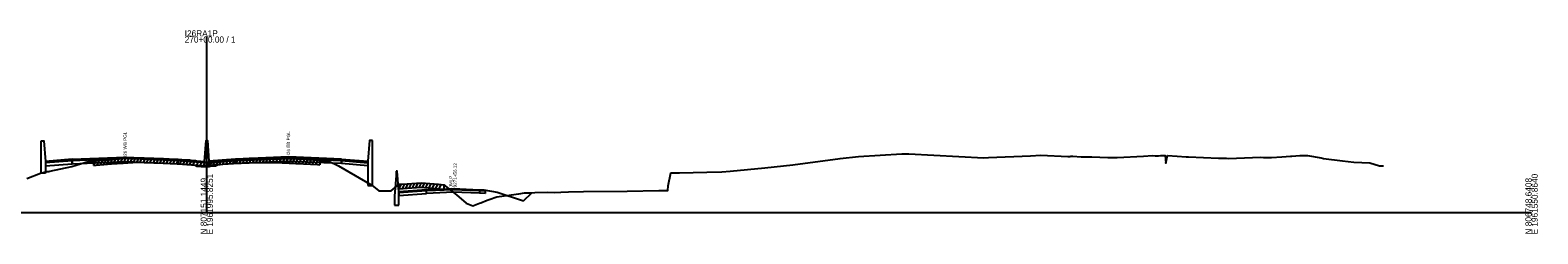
# Model space of a CAD drawing. Extents: x 1017 to 19997, y -1947 to 50737.
# Drawn here: x 10520 to 11203, y 19990 to 20082 of the extents above; entities that cross this region are included whole.
import ezdxf

# ---------------------------------------------------------------- set-up
doc = ezdxf.new("R2010")
doc.units = 0
for name, color, linetype in [('RD_GPK_XS_Cell', 7, 'Continuous'), ('RD_XS_Base', 7, 'Continuous'), ('RD_XS_ExGround', 7, 'Continuous'), ('RD_XS_ExPaveRet', 7, 'Continuous'), ('RD_XS_Greenside', 7, 'Continuous'), ('RD_XS_MedBWall', 7, 'Continuous'), ('RD_XS_Pave', 7, 'Continuous'), ('RD_XS_PaveOvlay', 7, 'Continuous'), ('RD_XS_TieSlope', 7, 'Continuous'), ('RD_XS_TX_Notes', 7, 'Continuous')]:
    doc.layers.add(name, color=color, linetype=linetype)

msp = doc.modelspace()

# ---------------------------------------------------------------- linework, layer by layer
at = {"layer": 'RD_GPK_XS_Cell'}
for p, q in [((10600, 20000), (10600, 20079.63)), ((10000, 20000), (10600, 20000)), ((10600, 20000), (11200, 20000))]:
    msp.add_line(p, q, dxfattribs=at)
at = {"layer": 'RD_XS_Base'}
for points in [[(10539, 20023.38), (10527, 20022.42)], [(10527, 20022.42), (10527, 20021.08)], [(10527, 20021.08), (10539, 20022.04)], [(10539, 20022.04), (10539, 20023.38)], [(10539.05, 20022.04), (10539, 20022.04)], [(10539.05, 20023.38), (10539.05, 20022.04)], [(10539.05, 20022.04), (10563, 20023.01), (10587, 20022.04)], [(10587, 20022.04), (10587, 20023.38)], [(10599, 20022.44), (10587, 20023.38)], [(10587, 20022.04), (10599, 20021.1)], [(10599, 20021.1), (10599, 20022.44)], [(10601, 20021.16), (10601, 20022.5)], [(10613, 20022.1), (10601, 20021.16)], [(10613, 20022.1), (10613, 20023.44)], [(10660.95, 20022.1), (10637, 20023.07), (10613, 20022.1)], [(10660.95, 20022.1), (10660.95, 20023.44)], [(10661, 20022.1), (10660.95, 20022.1)], [(10661, 20023.44), (10661, 20022.1)], [(10661, 20023.44), (10673, 20022.48)], [(10661, 20022.1), (10661, 20023.44)], [(10673, 20021.14), (10661, 20022.1)], [(10673, 20022.48), (10673, 20021.14)], [(10699.51, 20009.97), (10687, 20008.97)], [(10687, 20008.97), (10687, 20007.64)], [(10687, 20007.64), (10699.51, 20008.63)], [(10699.51, 20009.97), (10711.51, 20010.44), (10723.51, 20009.95)], [(10699.51, 20008.63), (10699.51, 20009.97)], [(10723.51, 20008.64), (10711.51, 20009.1), (10699.51, 20008.63)], [(10723.51, 20009.95), (10723.51, 20008.64)], [(10723.51, 20009.95), (10725.51, 20009.87), (10726.01, 20009.85)], [(10726.01, 20008.51), (10723.51, 20008.64)], [(10726.01, 20009.85), (10726.01, 20008.51)]]:
    msp.add_lwpolyline(points, dxfattribs=at)
at = {"layer": 'RD_XS_ExGround'}
msp.add_lwpolyline([(10518.44, 20015.34), (10524.67, 20017.73), (10527.61, 20018.51), (10528.48, 20018.55), (10528.88, 20018.61), (10538.83, 20020.74), (10546.68, 20023.26), (10547.95, 20023.23), (10548.81, 20023.25), (10549.97, 20023.35), (10556.79, 20024), (10562.14, 20024.33), (10568.59, 20024.72), (10571.7, 20024.64), (10580.46, 20024.33), (10589.63, 20023.86), (10592.21, 20023.73), (10592.78, 20023.66), (10594.81, 20023.43), (10595.42, 20022.99), (10597.49, 20022.79), (10598.03, 20022.74), (10599.04, 20022.77), (10600, 20022.81), (10601.01, 20022.85), (10601.59, 20022.9), (10604.07, 20023.14), (10604.29, 20023.3), (10604.57, 20023.32), (10604.88, 20023.51), (10607.19, 20023.81), (10612.08, 20024.09), (10619.16, 20024.48), (10624.3, 20024.55), (10631.15, 20024.66), (10640.26, 20024.19), (10643.79, 20024.02), (10650.13, 20023.61), (10651.26, 20023.54), (10652.65, 20023.35), (10655.31, 20023.14), (10659.67, 20021.15), (10671.88, 20014.06), (10674.81, 20012.31), (10677.89, 20009.75), (10679.3, 20009.75), (10680.65, 20009.75), (10682.09, 20009.76), (10683.46, 20009.76), (10687.2, 20012.74), (10690.77, 20012.96), (10697.13, 20013.38), (10704.99, 20012.73), (10707.33, 20012.54), (10713.06, 20007.92), (10717.46, 20004.17), (10720.51, 20002.97), (10723.55, 20004.17), (10724.18, 20004.36), (10726.99, 20005.53), (10728.72, 20006.15), (10730.38, 20006.75), (10731.41, 20007), (10737.99, 20008.01), (10740.18, 20008.3), (10741.33, 20008.46), (10743.84, 20008.9), (10747.28, 20008.92), (10748.63, 20009.02), (10754.23, 20009.12), (10757.64, 20009.08), (10760.31, 20009.2), (10763.86, 20009.34), (10770.67, 20009.43), (10790.39, 20009.54), (10804.75, 20009.9), (10808.86, 20009.95), (10808.95, 20012), (10810.13, 20017.97), (10810.47, 20017.98), (10812.89, 20017.97), (10814.06, 20017.97), (10826.53, 20018.21), (10833.23, 20018.36), (10837.09, 20018.62), (10852.73, 20020.12), (10865.37, 20021.5), (10886.8, 20024.42), (10895.21, 20025.23), (10914.74, 20026.45), (10915.34, 20026.45), (10916.05, 20026.5), (10916.93, 20026.54), (10917.99, 20026.52), (10951.95, 20024.73), (10954.02, 20024.78), (10973.11, 20025.56), (10977.75, 20025.87), (10989.92, 20025.35), (10990.8, 20025.35), (10991.29, 20025.44), (10991.74, 20025.47), (10992.18, 20025.45), (10996.05, 20025.18), (10999.54, 20025.18), (11000.37, 20025.2), (11000.77, 20025.21), (11008.16, 20024.87), (11012.35, 20024.92), (11024.29, 20025.43), (11028.27, 20025.71), (11029.52, 20025.67), (11030.97, 20025.61), (11032.01, 20025.69), (11034.09, 20025.75), (11034.33, 20022.21), (11035.1, 20025.71), (11039.52, 20025.43), (11043.56, 20025.22), (11044.66, 20025.16), (11058.14, 20024.58), (11060.4, 20024.5), (11061.85, 20024.48), (11062.79, 20024.44), (11077.16, 20024.96), (11078.58, 20024.92), (11082.14, 20024.79), (11086.96, 20025.09), (11090.86, 20025.42), (11091.36, 20025.51), (11095.01, 20025.72), (11098.47, 20025.74), (11104.72, 20024.65), (11105.79, 20024.45), (11114.33, 20023.39), (11119.48, 20022.78), (11126.78, 20022.41), (11131.17, 20021.15), (11132.96, 20021.02)], dxfattribs=at)
at = {"layer": 'RD_XS_ExPaveRet'}
for p, q in [((10548.81, 20021.25), (10549.86, 20023.34)), ((10548.81, 20021.25), (10548.81, 20023.25)), ((10548.81, 20021.25), (10549.97, 20021.35)), ((10549.97, 20021.35), (10556.79, 20022)), ((10550.31, 20021.39), (10551.36, 20023.49)), ((10551.81, 20021.53), (10552.86, 20023.63)), ((10553.31, 20021.67), (10554.36, 20023.77)), ((10554.81, 20021.81), (10555.86, 20023.91)), ((10556.31, 20021.95), (10557.35, 20024.03)), ((10556.79, 20022), (10562.14, 20022.33)), ((10557.81, 20022.06), (10558.84, 20024.13)), ((10559.31, 20022.16), (10560.34, 20024.22)), ((10560.81, 20022.25), (10561.84, 20024.31)), ((10562.14, 20022.33), (10568.59, 20022.72)), ((10562.31, 20022.34), (10563.34, 20024.4)), ((10563.81, 20022.43), (10564.84, 20024.49)), ((10565.31, 20022.52), (10566.34, 20024.59)), ((10566.81, 20022.62), (10567.84, 20024.68)), ((10568.31, 20022.71), (10569.31, 20024.7)), ((10568.59, 20022.72), (10571.7, 20022.64)), ((10569.81, 20022.69), (10570.8, 20024.66)), ((10571.31, 20022.65), (10572.3, 20024.62)), ((10571.7, 20022.64), (10580.46, 20022.33)), ((10572.81, 20022.6), (10573.8, 20024.56)), ((10574.31, 20022.55), (10575.3, 20024.51)), ((10575.81, 20022.49), (10576.8, 20024.46)), ((10577.31, 20022.44), (10578.3, 20024.41)), ((10578.81, 20022.39), (10579.8, 20024.36)), ((10580.31, 20022.34), (10581.29, 20024.29)), ((10580.46, 20022.33), (10589.63, 20021.86)), ((10581.81, 20022.26), (10582.79, 20024.21)), ((10583.31, 20022.19), (10584.29, 20024.14)), ((10584.81, 20022.11), (10585.79, 20024.06)), ((10586.31, 20022.03), (10587.29, 20023.98)), ((10587.81, 20021.95), (10588.79, 20023.9)), ((10589.31, 20021.88), (10590.29, 20023.83)), ((10589.63, 20021.86), (10592.21, 20021.73)), ((10590.81, 20021.8), (10591.79, 20023.75)), ((10592.21, 20021.73), (10592.78, 20021.66)), ((10592.31, 20021.72), (10593.26, 20023.6)), ((10592.78, 20021.66), (10594.81, 20021.43)), ((10593.81, 20021.54), (10594.76, 20023.44)), ((10594.81, 20021.43), (10595.42, 20020.99)), ((10595.31, 20021.07), (10596.23, 20022.91)), ((10595.42, 20020.99), (10597.49, 20020.79)), ((10596.81, 20020.85), (10597.77, 20022.76)), ((10598.31, 20020.75), (10599.33, 20022.78)), ((10599.81, 20020.8), (10600.83, 20022.84)), ((10601.01, 20020.85), (10601.59, 20020.9)), ((10601.31, 20020.88), (10602.36, 20022.98)), ((10601.59, 20020.9), (10604.07, 20021.14)), ((10602.81, 20021.02), (10603.86, 20023.12)), ((10604.07, 20021.14), (10604.29, 20021.3)), ((10604.29, 20021.3), (10604.57, 20021.32)), ((10604.31, 20021.3), (10605.46, 20023.58)), ((10604.57, 20021.32), (10604.88, 20021.51)), ((10604.88, 20021.51), (10607.19, 20021.81)), ((10605.81, 20021.63), (10606.88, 20023.77)), ((10607.19, 20021.81), (10612.08, 20022.09)), ((10607.31, 20021.82), (10608.34, 20023.88)), ((10608.81, 20021.9), (10609.84, 20023.96)), ((10610.31, 20021.99), (10611.34, 20024.04)), ((10611.81, 20022.07), (10612.84, 20024.13)), ((10612.08, 20022.09), (10619.16, 20022.48)), ((10613.31, 20022.15), (10614.34, 20024.21)), ((10614.81, 20022.24), (10615.84, 20024.3)), ((10616.31, 20022.32), (10617.34, 20024.38)), ((10617.81, 20022.41), (10618.84, 20024.46)), ((10619.16, 20022.48), (10624.3, 20022.55)), ((10619.31, 20022.48), (10620.32, 20024.5)), ((10620.81, 20022.5), (10621.82, 20024.52)), ((10622.31, 20022.53), (10623.32, 20024.54)), ((10623.81, 20022.55), (10624.82, 20024.56)), ((10624.3, 20022.55), (10631.15, 20022.66)), ((10625.31, 20022.57), (10626.32, 20024.58)), ((10626.81, 20022.59), (10627.82, 20024.61)), ((10628.31, 20022.61), (10629.32, 20024.63)), ((10629.81, 20022.64), (10630.82, 20024.65)), ((10631.15, 20022.66), (10640.26, 20022.19)), ((10631.31, 20022.65), (10632.29, 20024.6)), ((10632.81, 20022.57), (10633.79, 20024.52)), ((10634.31, 20022.49), (10635.29, 20024.44)), ((10635.81, 20022.42), (10636.79, 20024.37)), ((10637.31, 20022.34), (10638.29, 20024.29)), ((10638.81, 20022.27), (10639.79, 20024.22)), ((10640.26, 20022.19), (10643.79, 20022.02)), ((10640.31, 20022.19), (10641.29, 20024.14)), ((10641.81, 20022.12), (10642.79, 20024.07)), ((10643.31, 20022.04), (10644.29, 20023.99)), ((10643.79, 20022.02), (10650.13, 20021.61)), ((10644.81, 20021.96), (10645.78, 20023.89)), ((10646.31, 20021.86), (10647.28, 20023.8)), ((10647.81, 20021.76), (10648.78, 20023.7)), ((10649.31, 20021.67), (10650.28, 20023.6)), ((10650.13, 20021.61), (10651.26, 20021.54)), ((10651.26, 20023.54), (10651.26, 20021.54)), ((10597.49, 20020.79), (10598.03, 20020.74)), ((10598.03, 20020.74), (10599.04, 20020.77)), ((10599.04, 20020.77), (10600, 20020.81)), ((10600, 20020.81), (10601.01, 20020.85)), ((10687.2, 20010.74), (10688.23, 20012.8)), ((10687.2, 20010.74), (10687.2, 20012.74)), ((10687.2, 20010.74), (10690.77, 20010.96)), ((10688.7, 20010.83), (10689.73, 20012.89)), ((10690.2, 20010.92), (10691.23, 20012.99)), ((10690.77, 20010.96), (10697.13, 20011.38)), ((10691.7, 20011.02), (10692.73, 20013.09)), ((10693.2, 20011.12), (10694.23, 20013.19)), ((10694.7, 20011.22), (10695.73, 20013.29)), ((10696.2, 20011.32), (10697.23, 20013.37)), ((10697.13, 20011.38), (10704.99, 20010.73)), ((10697.7, 20011.34), (10698.66, 20013.26)), ((10699.2, 20011.21), (10700.16, 20013.13)), ((10700.7, 20011.09), (10701.66, 20013.01)), ((10702.2, 20010.96), (10703.16, 20012.88)), ((10703.7, 20010.83), (10704.66, 20012.75)), ((10704.99, 20010.73), (10707.33, 20010.54)), ((10705.2, 20010.71), (10706.16, 20012.64)), ((10707.33, 20012.54), (10707.33, 20010.54))]:
    msp.add_line(p, q, dxfattribs=at)
at = {"layer": 'RD_XS_Greenside'}
for points in [[(10725.51, 20010.18), (10731.51, 20009.22)], [(10731.51, 20009.22), (10743.51, 20005.21)]]:
    msp.add_lwpolyline(points, dxfattribs=at)
at = {"layer": 'RD_XS_MedBWall'}
for points in [[(10525, 20017.82), (10525, 20032.44)], [(10525, 20032.44), (10526.25, 20032.44), (10527, 20023.1)], [(10599, 20023.1), (10599.75, 20032.5), (10600.25, 20032.5), (10601, 20023.16)], [(10675, 20032.5), (10673.75, 20032.5), (10673, 20023.16)], [(10675, 20012.14), (10675, 20032.5)], [(10527, 20023.1), (10527, 20017.82)], [(10599, 20021.1), (10599, 20023.1)], [(10601, 20021.1), (10599, 20021.1)], [(10601, 20023.16), (10601, 20021.1)], [(10673, 20023.16), (10673, 20012.14)], [(10527, 20017.82), (10525, 20017.82)], [(10685.75, 20016.63), (10685, 20007.29)], [(10687, 20009.29), (10686.25, 20018.63), (10685.75, 20018.63)], [(10685.75, 20018.63), (10685.75, 20016.63)], [(10673, 20012.14), (10675, 20012.14)], [(10685, 20007.29), (10685, 20003.29)], [(10687, 20003.29), (10687, 20009.29)], [(10685, 20003.29), (10687, 20003.29)]]:
    msp.add_lwpolyline(points, dxfattribs=at)
at = {"layer": 'RD_XS_Pave'}
for points in [[(10539, 20023.72), (10527, 20022.76)], [(10527, 20022.76), (10527, 20022.42)], [(10539, 20023.38), (10539, 20023.72)], [(10539.05, 20023.38), (10539, 20023.38)], [(10539.05, 20023.72), (10563, 20024.68), (10587, 20023.72)], [(10587, 20023.38), (10563, 20024.35), (10539.05, 20023.38)], [(10539.05, 20023.38), (10539.05, 20023.72)], [(10587, 20023.72), (10587, 20023.38)], [(10587, 20023.72), (10599, 20022.78)], [(10599, 20022.78), (10599, 20022.44)], [(10613, 20023.78), (10601, 20022.84)], [(10601, 20022.5), (10613, 20023.44)], [(10601, 20022.84), (10601, 20022.5)], [(10660.95, 20023.78), (10637, 20024.74), (10613, 20023.78)], [(10613, 20023.44), (10637, 20024.41), (10660.95, 20023.44)], [(10613, 20023.78), (10613, 20023.44)], [(10660.95, 20023.44), (10660.95, 20023.78)], [(10660.95, 20023.78), (10661, 20023.78)], [(10661, 20023.44), (10660.95, 20023.44)], [(10661, 20023.78), (10661, 20023.44)], [(10661, 20023.44), (10661, 20023.78)], [(10673, 20022.82), (10673, 20022.48)]]:
    msp.add_lwpolyline(points, dxfattribs=at)
at = {"layer": 'RD_XS_PaveOvlay'}
for points in [[(10539, 20024.06), (10527, 20023.1)], [(10527, 20023.1), (10527, 20022.76)], [(10539.05, 20024.06), (10539, 20024.06)], [(10539, 20024.06), (10539, 20023.72)], [(10539, 20023.72), (10539.05, 20023.72)], [(10539.05, 20024.06), (10563, 20025.02), (10587, 20024.06)], [(10539.05, 20023.72), (10539.05, 20024.06)], [(10587, 20024.06), (10587, 20023.72)], [(10587, 20024.06), (10599, 20023.1)], [(10599, 20023.1), (10599, 20022.78)], [(10613, 20024.12), (10601, 20023.16)], [(10601, 20023.16), (10601, 20022.84)], [(10660.95, 20024.12), (10637, 20025.08), (10613, 20024.12)], [(10613, 20024.12), (10613, 20023.78)], [(10660.95, 20023.78), (10660.95, 20024.12)], [(10660.95, 20024.12), (10661, 20024.12)], [(10661, 20024.12), (10661, 20023.78)], [(10661, 20024.12), (10673, 20023.16)], [(10661, 20023.78), (10661, 20024.12)], [(10673, 20022.82), (10661, 20023.78)], [(10673, 20023.16), (10673, 20022.82)], [(10699.51, 20010.28), (10687, 20009.29)], [(10687, 20008.97), (10699.51, 20009.97)], [(10687, 20009.29), (10687, 20008.97)], [(10699.51, 20010.28), (10711.51, 20010.75), (10723.51, 20010.26)], [(10723.51, 20009.95), (10711.51, 20010.44), (10699.51, 20009.97)], [(10699.51, 20009.97), (10699.51, 20010.28)], [(10723.51, 20010.26), (10723.51, 20009.95)], [(10723.51, 20010.26), (10725.51, 20010.18)], [(10725.51, 20009.87), (10723.51, 20009.95)], [(10725.51, 20010.18), (10725.51, 20009.87)]]:
    msp.add_lwpolyline(points, dxfattribs=at)
at = {"layer": 'RD_XS_TieSlope'}
msp.add_lwpolyline([(10743.51, 20005.21), (10747.18, 20008.88)], dxfattribs=at)

# ---------------------------------------------------------------- texts
at = {"layer": 'RD_GPK_XS_Cell'}
for s, p in [('I26RA1P', (10590, 20079.63)), ('270+00.00 / 1', (10590, 20076.83))]:
    msp.add_text(s, height=2.8, dxfattribs=at).set_placement(p)
for s, p in [('N 807151.1449', (10600, 19990)), ('E 1961995.8251', (10602.8, 19990)), ('N 806748.6408', (11200, 19990)), ('E 1961550.8640', (11202.8, 19990))]:
    msp.add_text(s, height=2.8, rotation=90, dxfattribs=at).set_placement(p)
at = {"layer": 'RD_XS_TX_Notes'}
for s, p in [('I26 WB PGL', (10563.75, 20025.02)), ('I26 EB PGL', (10637.75, 20025.81)), (' 9271+56.12', (10713.23, 20010.73)), (' JMLP', (10711.28, 20010.73))]:
    msp.add_text(s, height=1.5, rotation=90, dxfattribs=at).set_placement(p)

doc.saveas('drawing.dxf')
